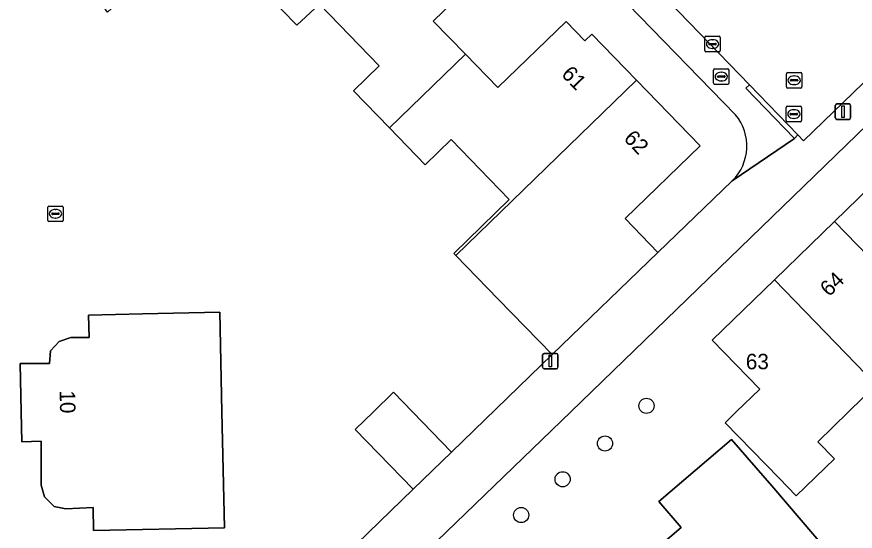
# Model space of a CAD drawing. Extents: x 162879 to 165540, y 384011 to 385181.
# Drawn here: x 163852.9 to 163907.1, y 384242.3 to 384275.5 of the extents above; entities that cross this region are included whole.
import ezdxf

# ---------------------------------------------------------------- set-up
doc = ezdxf.new("R2010")
doc.units = 0
for name, color, linetype in [('IMGEO_Boom', 7, 'Continuous'), ('IMGEO_Brandkraan', 7, 'Continuous'), ('IMGEO_Erf', 7, 'Continuous'), ('IMGEO_Kolk', 7, 'Continuous'), ('IMGEO_Lichtmast', 7, 'Continuous'), ('IMGEO_Muur', 7, 'Continuous'), ('IMGEO_Pand', 7, 'Continuous'), ('IMGEO_Pand_nummerreeks', 7, 'Continuous'), ('IMGEO_Rijbaan_lokaal_gesloten', 7, 'Continuous'), ('IMGEO_Rioolput', 7, 'Continuous'), ('IMGEO_Voetpad_open', 7, 'Continuous')]:
    doc.layers.add(name, color=color, linetype=linetype)

msp = doc.modelspace()

# ---------------------------------------------------------------- linework, layer by layer
at = {"layer": 'IMGEO_Boom'}
for centre in [(163893.571, 384250.391), (163890.892, 384247.955), (163888.152, 384245.64), (163885.473, 384243.326)]:
    msp.add_circle(centre, 0.489, dxfattribs=at)
at = {"layer": 'IMGEO_Brandkraan'}
for p, q in [((163897.903, 384271.248), (163897.903, 384272.1)), ((163897.978, 384272.174), (163898.83, 384272.174)), ((163898.391, 384271.954), (163898.416, 384271.954)), ((163898.904, 384272.1), (163898.904, 384271.248)), ((163898.162, 384271.668), (163898.162, 384271.68)), ((163898.6, 384271.631), (163898.202, 384271.631)), ((163898.205, 384271.717), (163898.603, 384271.717)), ((163898.414, 384271.394), (163898.389, 384271.394)), ((163898.646, 384271.68), (163898.646, 384271.668)), ((163898.83, 384271.174), (163897.978, 384271.174))]:
    msp.add_line(p, q, dxfattribs=at)
for points in [[(163897.903, 384271.248), (163897.903, 384272.1)], [(163897.978, 384272.174), (163898.83, 384272.174)], [(163898.904, 384272.1), (163898.904, 384271.248)], [(163898.83, 384271.174), (163897.978, 384271.174)]]:
    msp.add_lwpolyline(points, dxfattribs=at)
for centre, radius, start, end in [((163897.98, 384272.098), 0.0765, 91.552, 178.448), ((163897.98, 384272.098), 0.0765, 91.552, 178.448), ((163898.828, 384272.098), 0.0765, 1.552, 88.448), ((163898.828, 384272.098), 0.0765, 1.552, 88.448), ((163898.202, 384271.677), 0.0403, 85.8775, 175.7526), ((163898.199, 384271.667), 0.0366, 178.938, 274.7102), ((163898.603, 384271.674), 0.043, 264.8664, 352.4533), ((163898.607, 384271.679), 0.0386, 1.7309, 96.639), ((163897.98, 384271.25), 0.0765, 181.552, 268.448), ((163897.98, 384271.25), 0.0765, 181.552, 268.448), ((163898.828, 384271.25), 0.0765, 271.552, 358.448), ((163898.828, 384271.25), 0.0765, 271.552, 358.448)]:
    msp.add_arc(centre, radius, start, end, dxfattribs=at)
for centre, major_axis, ratio, start_param, end_param in [((163898.39, 384271.674), (-0.387, 0.002), 0.722429, 4.712389, 7.853982), ((163898.415, 384271.674), (-0.39, 0.002), 0.717154, 1.570796, 4.712389)]:
    msp.add_ellipse(centre, major_axis=major_axis, ratio=ratio, start_param=start_param, end_param=end_param, dxfattribs=at)
at = {"layer": 'IMGEO_Erf'}
for points in [[(163899.33, 384269.205), (163862.239, 384307.377)], [(163884.706, 384263.725), (163880.945, 384267.599), (163879.273, 384265.976), (163876.963, 384268.356), (163874.635, 384270.755), (163876.307, 384272.378), (163872.435, 384276.367), (163870.985, 384274.989), (163867.105, 384278.986), (163866.875, 384278.763), (163864.591, 384281.119), (163864.549, 384281.163), (163858.731, 384275.845), (163856.749, 384278.678), (163862.387, 384283.859), (163858.599, 384287.774), (163854.483, 384292.029), (163853.45, 384292.496), (163852.088, 384293.112)], [(163926.362, 384286.523), (163893.458, 384254.631), (163888.682, 384250), (163874.452, 384236.24)], [(163884.207, 384279.548), (163879.797, 384275.268), (163881.884, 384273.118), (163883.973, 384270.966), (163888.373, 384275.241), (163889.593, 384273.983), (163890.034, 384274.41), (163892.921, 384271.435), (163897.033, 384267.197), (163892.189, 384262.496), (163894.305, 384260.306), (163899.118, 384264.928)], [(163908.421, 384251.735), (163906.637, 384250), (163904.653, 384248.07), (163905.726, 384246.965), (163903.251, 384244.562), (163902.136, 384245.709), (163898.653, 384249.297), (163899.377, 384250), (163900.891, 384251.47), (163897.819, 384254.634), (163901.844, 384258.543), (163905.714, 384262.3), (163909.585, 384266.059)], [(163866.598, 384232.945), (163867.411, 384232.628), (163868.325, 384235.136), (163878.501, 384245.001), (163874.755, 384248.868), (163875.923, 384250), (163877.229, 384251.265), (163878.452, 384250), (163880.97, 384247.395), (163887.47, 384253.697), (163883.987, 384257.285), (163881.245, 384260.111), (163881.118, 384260.242), (163884.706, 384263.725)]]:
    msp.add_lwpolyline(points, dxfattribs=at)
for points in [[(163865.996, 384256.435), (163866.134, 384250), (163866.296, 384242.49), (163857.841, 384242.331), (163857.817, 384243.805), (163856.041, 384243.733), (163855.285, 384243.888), (163854.674, 384244.494), (163854.447, 384245.253), (163854.444, 384248.097), (163853.195, 384248.054), (163853.155, 384250), (163853.091, 384253.13), (163854.996, 384253.132), (163855.05, 384253.944), (163855.627, 384254.551), (163856.363, 384254.81), (163857.55, 384254.815), (163857.505, 384256.253), (163860.998, 384256.328)], [(163901.678, 384245.216), (163906.215, 384239.891), (163897.068, 384232.067), (163893.268, 384228.816), (163888.736, 384234.142), (163891.086, 384236.148), (163890.157, 384237.2), (163889.889, 384237.023), (163889.671, 384237.274), (163895.818, 384242.521), (163894.375, 384244.208), (163899.069, 384248.22)]]:
    msp.add_lwpolyline(points, close=True, dxfattribs=at)
msp.add_arc((163896.88, 384267.183), 3.177, 314.7832, 39.5414, dxfattribs=at)
at = {"layer": 'IMGEO_Kolk'}
for p, q in [((163897.341, 384273.355), (163897.341, 384274.207)), ((163897.416, 384274.281), (163898.268, 384274.281)), ((163897.829, 384274.061), (163897.854, 384274.061)), ((163898.342, 384274.207), (163898.342, 384273.355)), ((163897.6, 384273.775), (163897.6, 384273.787)), ((163898.038, 384273.738), (163897.64, 384273.738)), ((163897.643, 384273.824), (163898.041, 384273.824)), ((163898.084, 384273.787), (163898.084, 384273.775)), ((163898.268, 384273.281), (163897.416, 384273.281)), ((163897.852, 384273.501), (163897.827, 384273.501)), ((163854.878, 384262.378), (163854.878, 384263.23)), ((163854.953, 384263.304), (163855.805, 384263.304)), ((163855.879, 384263.23), (163855.879, 384262.378)), ((163855.137, 384262.798), (163855.137, 384262.81)), ((163855.575, 384262.761), (163855.177, 384262.761)), ((163855.18, 384262.847), (163855.578, 384262.847)), ((163855.366, 384263.084), (163855.391, 384263.084)), ((163855.621, 384262.81), (163855.621, 384262.798)), ((163855.805, 384262.304), (163854.953, 384262.304)), ((163855.389, 384262.524), (163855.364, 384262.524))]:
    msp.add_line(p, q, dxfattribs=at)
for points in [[(163897.341, 384273.355), (163897.341, 384274.207)], [(163897.416, 384274.281), (163898.268, 384274.281)], [(163898.342, 384274.207), (163898.342, 384273.355)], [(163898.268, 384273.281), (163897.416, 384273.281)], [(163854.878, 384262.378), (163854.878, 384263.23)], [(163854.953, 384263.304), (163855.805, 384263.304)], [(163855.879, 384263.23), (163855.879, 384262.378)], [(163855.805, 384262.304), (163854.953, 384262.304)]]:
    msp.add_lwpolyline(points, dxfattribs=at)
for centre, radius, start, end in [((163897.418, 384274.205), 0.0765, 91.552, 178.448), ((163897.418, 384274.205), 0.0765, 91.552, 178.448), ((163898.266, 384274.205), 0.0765, 1.552, 88.448), ((163898.266, 384274.205), 0.0765, 1.552, 88.448), ((163897.64, 384273.784), 0.0403, 85.8775, 175.7526), ((163897.637, 384273.774), 0.0366, 178.938, 274.7102), ((163898.041, 384273.781), 0.043, 264.8664, 352.4533), ((163898.045, 384273.786), 0.0386, 1.7309, 96.639), ((163897.418, 384273.357), 0.0765, 181.552, 268.448), ((163897.418, 384273.357), 0.0765, 181.552, 268.448), ((163898.266, 384273.357), 0.0765, 271.552, 358.448), ((163898.266, 384273.357), 0.0765, 271.552, 358.448), ((163854.955, 384263.228), 0.0765, 91.552, 178.448), ((163854.955, 384263.228), 0.0765, 91.552, 178.448), ((163855.803, 384263.228), 0.0765, 1.552, 88.448), ((163855.803, 384263.228), 0.0765, 1.552, 88.448), ((163855.177, 384262.807), 0.0403, 85.8775, 175.7526), ((163855.174, 384262.797), 0.0366, 178.938, 274.7102), ((163855.578, 384262.804), 0.043, 264.8664, 352.4533), ((163855.582, 384262.809), 0.0386, 1.7309, 96.639), ((163854.955, 384262.38), 0.0765, 181.552, 268.448), ((163854.955, 384262.38), 0.0765, 181.552, 268.448), ((163855.803, 384262.38), 0.0765, 271.552, 358.448), ((163855.803, 384262.38), 0.0765, 271.552, 358.448)]:
    msp.add_arc(centre, radius, start, end, dxfattribs=at)
for centre, major_axis, ratio, start_param, end_param in [((163897.828, 384273.781), (-0.387, 0.002), 0.722429, 4.712389, 7.853982), ((163897.853, 384273.781), (-0.39, 0.002), 0.717154, 1.570796, 4.712389), ((163855.365, 384262.804), (-0.387, 0.002), 0.722429, 4.712389, 7.853982), ((163855.39, 384262.804), (-0.39, 0.002), 0.717154, 1.570796, 4.712389)]:
    msp.add_ellipse(centre, major_axis=major_axis, ratio=ratio, start_param=start_param, end_param=end_param, dxfattribs=at)
at = {"layer": 'IMGEO_Lichtmast'}
for p, q in [((163905.772, 384269.006), (163905.772, 384269.806)), ((163905.772, 384269.806), (163905.772, 384269.006)), ((163905.872, 384269.906), (163906.662, 384269.906)), ((163906.662, 384269.906), (163905.872, 384269.906)), ((163906.762, 384269.806), (163906.762, 384269.006)), ((163906.762, 384269.006), (163906.762, 384269.806)), ((163906.662, 384268.906), (163905.872, 384268.906)), ((163905.872, 384268.906), (163906.662, 384268.906)), ((163886.862, 384252.88), (163886.862, 384253.68)), ((163886.862, 384253.68), (163886.862, 384252.88)), ((163886.962, 384253.78), (163887.752, 384253.78)), ((163887.752, 384253.78), (163886.962, 384253.78)), ((163887.852, 384253.68), (163887.852, 384252.88)), ((163887.852, 384252.88), (163887.852, 384253.68)), ((163887.752, 384252.78), (163886.962, 384252.78)), ((163886.962, 384252.78), (163887.752, 384252.78))]:
    msp.add_line(p, q, dxfattribs=at)
for points in [[(163906.192, 384269.781), (163906.342, 384269.781), (163906.342, 384269.031), (163906.192, 384269.031), (163906.192, 384269.781)], [(163887.282, 384253.655), (163887.432, 384253.655), (163887.432, 384252.905), (163887.282, 384252.905), (163887.282, 384253.655)]]:
    msp.add_lwpolyline(points, dxfattribs=at)
for centre, start, end in [((163905.872, 384269.806), 90, 180), ((163905.872, 384269.806), 90, 180), ((163906.662, 384269.806), 0, 90), ((163906.662, 384269.806), 360, 90), ((163905.872, 384269.006), 180, 270), ((163905.872, 384269.006), 180, 270), ((163906.662, 384269.006), 270, 0), ((163906.662, 384269.006), 270, 0), ((163886.962, 384253.68), 90, 180), ((163886.962, 384253.68), 90, 180), ((163887.752, 384253.68), 0, 90), ((163887.752, 384253.68), 360, 90), ((163886.962, 384252.88), 180, 270), ((163886.962, 384252.88), 180, 270), ((163887.752, 384252.88), 270, 0), ((163887.752, 384252.88), 270, 0)]:
    msp.add_arc(centre, 0.1, start, end, dxfattribs=at)
at = {"layer": 'IMGEO_Muur'}
msp.add_lwpolyline([(163880.97, 384247.395), (163887.47, 384253.697)], dxfattribs=at)
at = {"layer": 'IMGEO_Pand'}
for points in [[(163864.591, 384281.119), (163866.875, 384278.763), (163867.105, 384278.986), (163870.985, 384274.989), (163872.435, 384276.367), (163880.526, 384284.185), (163877.627, 384287.173), (163877.197, 384286.756), (163875.993, 384287.998), (163871.58, 384283.715), (163869.463, 384285.896)], [(163872.435, 384276.367), (163876.307, 384272.378), (163874.635, 384270.755), (163876.963, 384268.356), (163881.884, 384273.118), (163879.797, 384275.268), (163884.207, 384279.548), (163882.999, 384280.792), (163883.421, 384281.202), (163880.526, 384284.185)], [(163892.921, 384271.435), (163890.034, 384274.41), (163889.593, 384273.983), (163888.373, 384275.241), (163883.973, 384270.966), (163881.884, 384273.118), (163876.963, 384268.356), (163879.273, 384265.976), (163880.945, 384267.599), (163884.706, 384263.725), (163881.118, 384260.242), (163881.245, 384260.111)], [(163892.921, 384271.435), (163881.245, 384260.111), (163883.987, 384257.285), (163887.47, 384253.697), (163894.305, 384260.306), (163892.189, 384262.496), (163897.033, 384267.197)], [(163909.585, 384266.059), (163905.714, 384262.3), (163913.709, 384254.082), (163917.563, 384257.824), (163916.186, 384259.274)], [(163913.709, 384254.082), (163905.714, 384262.3), (163901.844, 384258.543), (163908.421, 384251.735), (163909.838, 384250.323)], [(163908.421, 384251.735), (163901.844, 384258.543), (163897.819, 384254.634), (163900.891, 384251.47), (163899.377, 384250), (163898.653, 384249.297), (163902.136, 384245.709), (163903.251, 384244.562), (163905.726, 384246.965), (163904.653, 384248.07), (163906.637, 384250)], [(163853.091, 384253.13), (163853.155, 384250), (163853.195, 384248.054), (163854.444, 384248.097), (163854.447, 384245.253), (163854.674, 384244.494), (163855.285, 384243.888), (163856.041, 384243.733), (163857.817, 384243.805), (163857.841, 384242.331), (163866.296, 384242.49), (163866.134, 384250), (163865.996, 384256.435), (163860.998, 384256.328), (163857.505, 384256.253), (163857.55, 384254.815), (163856.363, 384254.81), (163855.627, 384254.551), (163855.05, 384253.944), (163854.996, 384253.132)], [(163880.97, 384247.395), (163878.452, 384250), (163877.229, 384251.265), (163875.923, 384250), (163874.755, 384248.868), (163878.501, 384245.001)], [(163899.069, 384248.22), (163894.375, 384244.208), (163895.818, 384242.521), (163889.671, 384237.274), (163889.889, 384237.023), (163890.157, 384237.2), (163891.086, 384236.148), (163888.736, 384234.142), (163893.268, 384228.816), (163897.068, 384232.067), (163906.215, 384239.891), (163901.678, 384245.216)]]:
    msp.add_lwpolyline(points, close=True, dxfattribs=at)
at = {"layer": 'IMGEO_Rijbaan_lokaal_gesloten'}
msp.add_lwpolyline([(163884.85, 384287.172), (163885.611, 384286.288), (163888.22, 384283.584), (163892.399, 384279.255), (163900.23, 384271.142), (163903.359, 384267.9), (163903.727, 384267.518), (163912.083, 384275.609), (163924.617, 384287.795), (163925.486, 384288.61)], dxfattribs=at)
at = {"layer": 'IMGEO_Rioolput'}
for p, q in [((163902.688, 384271.934), (163903.54, 384271.934)), ((163902.613, 384271.008), (163902.613, 384271.86)), ((163902.872, 384271.428), (163902.872, 384271.44)), ((163903.31, 384271.391), (163902.912, 384271.391)), ((163902.915, 384271.477), (163903.313, 384271.477)), ((163903.101, 384271.714), (163903.126, 384271.714)), ((163903.356, 384271.44), (163903.356, 384271.428)), ((163903.614, 384271.86), (163903.614, 384271.008)), ((163903.54, 384270.934), (163902.688, 384270.934)), ((163903.124, 384271.154), (163903.099, 384271.154)), ((163902.672, 384269.754), (163903.524, 384269.754)), ((163902.597, 384268.828), (163902.597, 384269.68)), ((163902.856, 384269.248), (163902.856, 384269.26)), ((163903.294, 384269.211), (163902.896, 384269.211)), ((163902.899, 384269.297), (163903.297, 384269.297)), ((163903.085, 384269.534), (163903.11, 384269.534)), ((163903.34, 384269.26), (163903.34, 384269.248)), ((163903.598, 384269.68), (163903.598, 384268.828)), ((163903.524, 384268.754), (163902.672, 384268.754)), ((163903.108, 384268.974), (163903.083, 384268.974))]:
    msp.add_line(p, q, dxfattribs=at)
for points in [[(163902.688, 384271.934), (163903.54, 384271.934)], [(163902.613, 384271.008), (163902.613, 384271.86)], [(163903.614, 384271.86), (163903.614, 384271.008)], [(163903.54, 384270.934), (163902.688, 384270.934)], [(163902.672, 384269.754), (163903.524, 384269.754)], [(163902.597, 384268.828), (163902.597, 384269.68)], [(163903.598, 384269.68), (163903.598, 384268.828)], [(163903.524, 384268.754), (163902.672, 384268.754)]]:
    msp.add_lwpolyline(points, dxfattribs=at)
for centre, radius, start, end in [((163902.69, 384271.858), 0.0765, 91.552, 178.448), ((163902.69, 384271.858), 0.0765, 91.552, 178.448), ((163903.538, 384271.858), 0.0765, 1.552, 88.448), ((163903.538, 384271.858), 0.0765, 1.552, 88.448), ((163902.912, 384271.437), 0.0403, 85.8775, 175.7526), ((163902.909, 384271.427), 0.0366, 178.938, 274.7102), ((163903.313, 384271.434), 0.043, 264.8664, 352.4533), ((163903.317, 384271.439), 0.0386, 1.7309, 96.639), ((163902.69, 384271.01), 0.0765, 181.552, 268.448), ((163902.69, 384271.01), 0.0765, 181.552, 268.448), ((163903.538, 384271.01), 0.0765, 271.552, 358.448), ((163903.538, 384271.01), 0.0765, 271.552, 358.448), ((163902.674, 384269.678), 0.0765, 91.552, 178.448), ((163902.674, 384269.678), 0.0765, 91.552, 178.448), ((163903.522, 384269.678), 0.0765, 1.552, 88.448), ((163903.522, 384269.678), 0.0765, 1.552, 88.448), ((163902.896, 384269.257), 0.0403, 85.8775, 175.7526), ((163902.893, 384269.247), 0.0366, 178.938, 274.7102), ((163903.297, 384269.254), 0.043, 264.8664, 352.4533), ((163903.301, 384269.259), 0.0386, 1.7309, 96.639), ((163902.674, 384268.83), 0.0765, 181.552, 268.448), ((163902.674, 384268.83), 0.0765, 181.552, 268.448), ((163903.522, 384268.83), 0.0765, 271.552, 358.448), ((163903.522, 384268.83), 0.0765, 271.552, 358.448)]:
    msp.add_arc(centre, radius, start, end, dxfattribs=at)
for centre, major_axis, ratio, start_param, end_param in [((163903.1, 384271.434), (-0.387, 0.002), 0.722429, 4.712389, 7.853982), ((163903.125, 384271.434), (-0.39, 0.002), 0.717154, 1.570796, 4.712389), ((163903.084, 384269.254), (-0.387, 0.002), 0.722429, 4.712389, 7.853982), ((163903.109, 384269.254), (-0.39, 0.002), 0.717154, 1.570796, 4.712389)]:
    msp.add_ellipse(centre, major_axis=major_axis, ratio=ratio, start_param=start_param, end_param=end_param, dxfattribs=at)
at = {"layer": 'IMGEO_Voetpad_open'}
for points in [[(163862.239, 384307.377), (163899.33, 384269.205)], [(163925.486, 384288.61), (163924.617, 384287.795), (163912.083, 384275.609), (163903.727, 384267.518), (163903.359, 384267.9), (163903.137, 384267.681), (163899.118, 384264.928), (163894.305, 384260.306), (163887.47, 384253.697), (163880.97, 384247.395), (163878.501, 384245.001), (163868.325, 384235.136)], [(163899.118, 384264.928), (163903.137, 384267.681), (163899.988, 384270.921), (163900.23, 384271.142), (163892.399, 384279.255), (163892.135, 384278.994), (163887.94, 384283.319), (163888.22, 384283.584), (163885.611, 384286.288), (163884.85, 384287.172)], [(163874.452, 384236.24), (163888.682, 384250), (163893.458, 384254.631), (163926.362, 384286.523), (163929.003, 384286.464), (163932.591, 384282.817), (163935.318, 384280.014), (163941.549, 384273.619), (163943.72, 384271.384), (163944.769, 384270.305), (163946.939, 384268.068), (163953.176, 384261.66), (163955.903, 384258.856), (163959.153, 384255.51), (163959.255, 384255.607), (163959.668, 384255.166)]]:
    msp.add_lwpolyline(points, dxfattribs=at)
msp.add_lwpolyline([(163900.23, 384271.142), (163899.988, 384270.921), (163903.137, 384267.681), (163903.359, 384267.9)], close=True, dxfattribs=at)
msp.add_arc((163896.88, 384267.183), 3.177, 314.7832, 39.5414, dxfattribs=at)

# ---------------------------------------------------------------- texts
at = {"layer": 'IMGEO_Pand_nummerreeks'}
for s, rotation, p in [('61', 314.1373, (163888.017, 384271.779)), ('62', 314.1373, (163892.047, 384267.626)), ('64', 44.1579, (163905.375, 384257.399)), ('10', 271.1737, (163855.648, 384251.376))]:
    msp.add_text(s, height=1, rotation=rotation, dxfattribs=at).set_placement(p)
msp.add_text('63', height=1, dxfattribs=at).set_placement((163899.992, 384252.751))

doc.saveas('drawing.dxf')
